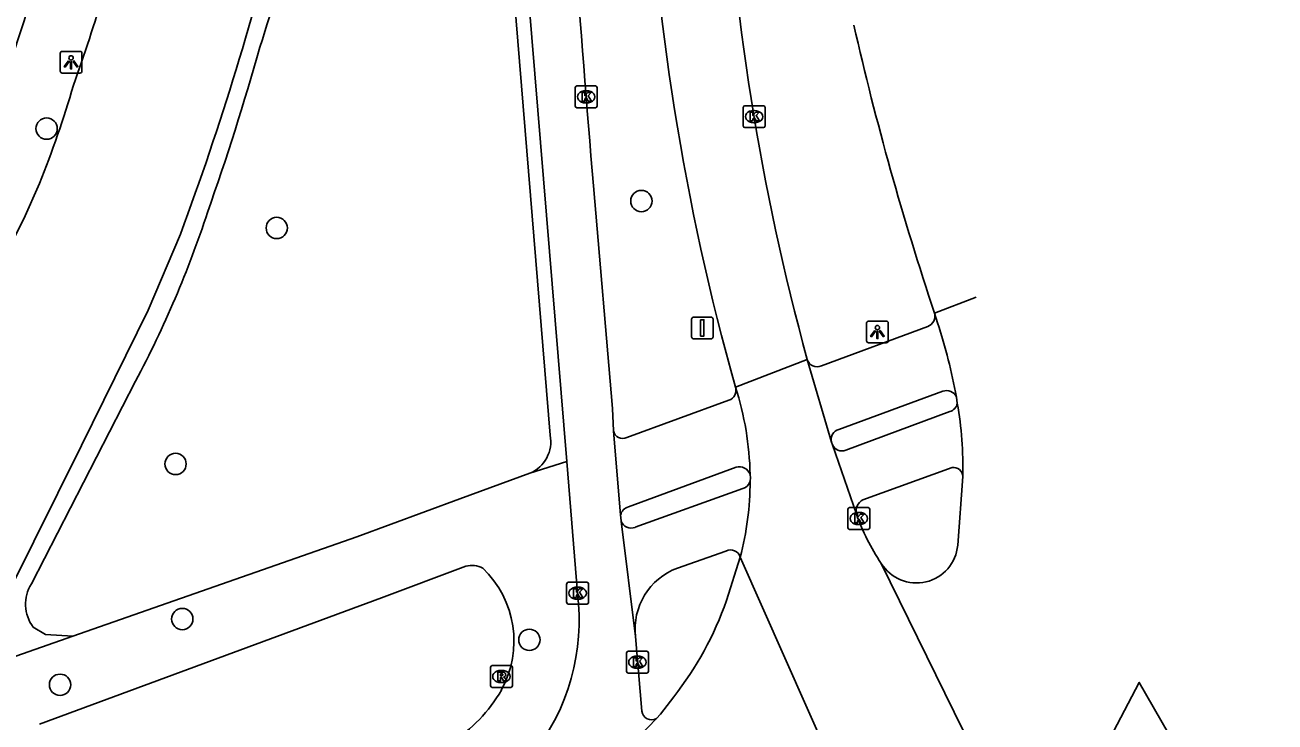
# Model space of a CAD drawing. Extents: x 160356 to 161355, y 381727 to 382845.
# Drawn here: x 161297.3 to 161354.7, y 382254.5 to 382286.4 of the extents above; entities that cross this region are included whole.
import ezdxf

# ---------------------------------------------------------------- set-up
doc = ezdxf.new("R2010")
doc.units = 0
for name, color, linetype in [('IMGEO_Boom', 7, 'Continuous'), ('IMGEO_Dek', 7, 'Continuous'), ('IMGEO_Fietspad_gesloten', 7, 'Continuous'), ('IMGEO_Fietspad_open', 7, 'Continuous'), ('IMGEO_Kolk', 7, 'Continuous'), ('IMGEO_Lichtpunt', 7, 'Continuous'), ('IMGEO_Rijbaan_lokaal_gesloten', 7, 'Continuous'), ('IMGEO_Rijbaan_lokaal_open', 7, 'Continuous'), ('IMGEO_Rioolput', 7, 'Continuous'), ('IMGEO_Verkeersbordpaal', 7, 'Continuous'), ('IMGEO_Voetpad_open', 7, 'Continuous')]:
    doc.layers.add(name, color=color, linetype=linetype)

msp = doc.modelspace()

# ---------------------------------------------------------------- linework, layer by layer
at = {"layer": 'IMGEO_Boom'}
for centre in [(161298.332, 382281.698), (161325.604, 382278.377), (161308.887, 382277.142), (161304.244, 382266.322), (161304.553, 382259.214), (161320.468, 382258.26), (161298.952, 382256.198)]:
    msp.add_circle(centre, 0.489, dxfattribs=at)
at = {"layer": 'IMGEO_Dek'}
msp.add_lwpolyline([(161337.23, 382223.692), (161353.175, 382241.705), (161354.656, 382245.44), (161351.174, 382251.517), (161348.429, 382256.307), (161340.032, 382240.283), (161339.798, 382239.837), (161334.618, 382229.952), (161333.598, 382228.005), (161333.389, 382227.605), (161334.21, 382226.769), (161337.23, 382223.692)], dxfattribs=at)
at = {"layer": 'IMGEO_Fietspad_gesloten'}
for points in [[(161322.18, 382266.442), (161320.188, 382290.699), (161319.95, 382294.602), (161319.771, 382298.34), (161319.579, 382303.861), (161316.294, 382395.637)], [(161324.332, 382267.842), (161324.272, 382268.873), (161323.411, 382279.071)], [(161324.651, 382263.978), (161324.332, 382267.842)], [(161322.18, 382266.442), (161322.676, 382260.402)], [(161324.674, 382263.697), (161324.66, 382263.867), (161324.651, 382263.978)], [(161325.334, 382258.407), (161324.674, 382263.697)], [(161325.62, 382254.989), (161325.334, 382258.407)]]:
    msp.add_lwpolyline(points, dxfattribs=at)
for centre, radius, start, end in [((161892.924, 382328.511), 571.655, 182.74709, 184.96146), ((161312.765, 382259.176), 9.987, 321.80055, 7.05224), ((161326.075, 382255.054), 0.46, 188.06924, 298.93595)]:
    msp.add_arc(centre, radius, start, end, dxfattribs=at)
at = {"layer": 'IMGEO_Fietspad_open'}
for points in [[(161334.972, 382266.952), (161339.74, 382268.726)], [(161339.852, 382266.159), (161335.762, 382264.676)], [(161325.319, 382263.418), (161330.261, 382265.192)], [(161329.482, 382262.331), (161327.253, 382261.55)]]:
    msp.add_lwpolyline(points, dxfattribs=at)
for centre, radius, start, end in [((161339.611, 382269.196), 0.488, 285.31181, 349.09339), ((161334.799, 382267.404), 0.484, 205.32639, 290.90894), ((161339.907, 382265.73), 0.433, 3.35763, 97.28629), ((161330.097, 382265.68), 0.515, 288.55612, 343.65711), ((161335.996, 382264.177), 0.551, 115.16636, 196.21044), ((161325.134, 382263.876), 0.494, 201.29573, 291.9217), ((161329.696, 382261.923), 0.461, 15.74012, 117.65236), ((161328.307, 382258.749), 2.992, 110.61889, 186.5677)]:
    msp.add_arc(centre, radius, start, end, dxfattribs=at)
at = {"layer": 'IMGEO_Kolk'}
for p, q in [((161322.571, 382282.731), (161322.571, 382283.583)), ((161322.646, 382283.657), (161323.498, 382283.657)), ((161323.059, 382283.437), (161323.084, 382283.437)), ((161323.572, 382283.583), (161323.572, 382282.731)), ((161323.082, 382282.877), (161323.057, 382282.877)), ((161323.498, 382282.657), (161322.646, 382282.657)), ((161330.273, 382281.822), (161330.273, 382282.674)), ((161330.348, 382282.748), (161331.2, 382282.748)), ((161330.761, 382282.528), (161330.786, 382282.528)), ((161331.274, 382282.674), (161331.274, 382281.822)), ((161331.2, 382281.748), (161330.348, 382281.748)), ((161330.784, 382281.968), (161330.759, 382281.968)), ((161335.074, 382263.396), (161335.074, 382264.248)), ((161335.149, 382264.322), (161336.001, 382264.322)), ((161335.562, 382264.102), (161335.587, 382264.102)), ((161336.075, 382264.248), (161336.075, 382263.396)), ((161335.585, 382263.542), (161335.56, 382263.542)), ((161336.001, 382263.322), (161335.149, 382263.322)), ((161322.178, 382259.975), (161322.178, 382260.827)), ((161322.253, 382260.901), (161323.105, 382260.901)), ((161322.666, 382260.681), (161322.691, 382260.681)), ((161323.179, 382260.827), (161323.179, 382259.975)), ((161322.689, 382260.121), (161322.664, 382260.121)), ((161323.105, 382259.901), (161322.253, 382259.901)), ((161324.922, 382256.808), (161324.922, 382257.66)), ((161324.997, 382257.734), (161325.849, 382257.734)), ((161325.923, 382257.66), (161325.923, 382256.808)), ((161325.41, 382257.514), (161325.435, 382257.514)), ((161325.849, 382256.734), (161324.997, 382256.734)), ((161325.433, 382256.954), (161325.408, 382256.954))]:
    msp.add_line(p, q, dxfattribs=at)
for points in [[(161322.571, 382282.731), (161322.571, 382283.583)], [(161322.646, 382283.657), (161323.498, 382283.657)], [(161323.572, 382283.583), (161323.572, 382282.731)], [(161322.892, 382283.357), (161323.015, 382283.357), (161323.015, 382283.206), (161323.145, 382283.357), (161323.309, 382283.357), (161323.163, 382283.206), (161323.316, 382282.957), (161323.164, 382282.957), (161323.079, 382283.121), (161323.015, 382283.054), (161323.015, 382282.957), (161322.892, 382282.957), (161322.892, 382283.357)], [(161323.498, 382282.657), (161322.646, 382282.657)], [(161330.273, 382281.822), (161330.273, 382282.674)], [(161330.348, 382282.748), (161331.2, 382282.748)], [(161330.594, 382282.448), (161330.717, 382282.448), (161330.717, 382282.297), (161330.847, 382282.448), (161331.011, 382282.448), (161330.865, 382282.297), (161331.018, 382282.048), (161330.866, 382282.048), (161330.781, 382282.212), (161330.717, 382282.145), (161330.717, 382282.048), (161330.594, 382282.048), (161330.594, 382282.448)], [(161331.274, 382282.674), (161331.274, 382281.822)], [(161331.2, 382281.748), (161330.348, 382281.748)], [(161335.074, 382263.396), (161335.074, 382264.248)], [(161335.149, 382264.322), (161336.001, 382264.322)], [(161335.395, 382264.022), (161335.518, 382264.022), (161335.518, 382263.871), (161335.648, 382264.022), (161335.812, 382264.022), (161335.666, 382263.871), (161335.819, 382263.622), (161335.667, 382263.622), (161335.582, 382263.786), (161335.518, 382263.719), (161335.518, 382263.622), (161335.395, 382263.622), (161335.395, 382264.022)], [(161336.075, 382264.248), (161336.075, 382263.396)], [(161336.001, 382263.322), (161335.149, 382263.322)], [(161322.178, 382259.975), (161322.178, 382260.827)], [(161322.253, 382260.901), (161323.105, 382260.901)], [(161322.499, 382260.601), (161322.622, 382260.601), (161322.622, 382260.45), (161322.752, 382260.601), (161322.916, 382260.601), (161322.77, 382260.45), (161322.923, 382260.201), (161322.771, 382260.201), (161322.686, 382260.365), (161322.622, 382260.298), (161322.622, 382260.201), (161322.499, 382260.201), (161322.499, 382260.601)], [(161323.179, 382260.827), (161323.179, 382259.975)], [(161323.105, 382259.901), (161322.253, 382259.901)], [(161324.922, 382256.808), (161324.922, 382257.66)], [(161324.997, 382257.734), (161325.849, 382257.734)], [(161325.923, 382257.66), (161325.923, 382256.808)], [(161325.243, 382257.434), (161325.366, 382257.434), (161325.366, 382257.283), (161325.496, 382257.434), (161325.66, 382257.434), (161325.514, 382257.283), (161325.667, 382257.034), (161325.515, 382257.034), (161325.43, 382257.198), (161325.366, 382257.131), (161325.366, 382257.034), (161325.243, 382257.034), (161325.243, 382257.434)], [(161325.849, 382256.734), (161324.997, 382256.734)]]:
    msp.add_lwpolyline(points, dxfattribs=at)
for centre, start, end in [((161322.648, 382283.581), 91.55205, 178.44795), ((161322.648, 382283.581), 91.55205, 178.44795), ((161323.496, 382283.581), 1.55205, 88.44795), ((161323.496, 382283.581), 1.55205, 88.44795), ((161322.648, 382282.733), 181.55205, 268.44795), ((161322.648, 382282.733), 181.55205, 268.44795), ((161323.496, 382282.733), 271.55205, 358.44795), ((161323.496, 382282.733), 271.55205, 358.44795), ((161330.35, 382282.672), 91.55205, 178.44795), ((161330.35, 382282.672), 91.55205, 178.44795), ((161331.198, 382282.672), 1.55205, 88.44795), ((161331.198, 382282.672), 1.55205, 88.44795), ((161330.35, 382281.824), 181.55205, 268.44795), ((161330.35, 382281.824), 181.55205, 268.44795), ((161331.198, 382281.824), 271.55205, 358.44795), ((161331.198, 382281.824), 271.55205, 358.44795), ((161335.151, 382264.246), 91.55205, 178.44795), ((161335.151, 382264.246), 91.55205, 178.44795), ((161335.999, 382264.246), 1.55205, 88.44795), ((161335.999, 382264.246), 1.55205, 88.44795), ((161335.151, 382263.398), 181.55205, 268.44795), ((161335.151, 382263.398), 181.55205, 268.44795), ((161335.999, 382263.398), 271.55205, 358.44795), ((161335.999, 382263.398), 271.55205, 358.44795), ((161322.255, 382260.825), 91.55205, 178.44795), ((161322.255, 382260.825), 91.55205, 178.44795), ((161323.103, 382260.825), 1.55205, 88.44795), ((161323.103, 382260.825), 1.55205, 88.44795), ((161322.255, 382259.977), 181.55205, 268.44795), ((161322.255, 382259.977), 181.55205, 268.44795), ((161323.103, 382259.977), 271.55205, 358.44795), ((161323.103, 382259.977), 271.55205, 358.44795), ((161324.999, 382257.658), 91.55205, 178.44795), ((161324.999, 382257.658), 91.55205, 178.44795), ((161325.847, 382257.658), 1.55205, 88.44795), ((161325.847, 382257.658), 1.55205, 88.44795), ((161324.999, 382256.81), 181.55205, 268.44795), ((161324.999, 382256.81), 181.55205, 268.44795), ((161325.847, 382256.81), 271.55205, 358.44795), ((161325.847, 382256.81), 271.55205, 358.44795)]:
    msp.add_arc(centre, 0.0765, start, end, dxfattribs=at)
for centre, major_axis, ratio, start_param, end_param in [((161323.058, 382283.157), (-0.387, 0.002), 0.722429, 4.712389, 7.853982), ((161323.083, 382283.157), (-0.39, 0.002), 0.717154, 1.570796, 4.712389), ((161330.76, 382282.248), (-0.387, 0.002), 0.722429, 4.712389, 7.853982), ((161330.785, 382282.248), (-0.39, 0.002), 0.717154, 1.570796, 4.712389), ((161335.561, 382263.822), (-0.387, 0.002), 0.722429, 4.712389, 7.853982), ((161335.586, 382263.822), (-0.39, 0.002), 0.717154, 1.570796, 4.712389), ((161322.665, 382260.401), (-0.387, 0.002), 0.722429, 4.712389, 7.853982), ((161322.69, 382260.401), (-0.39, 0.002), 0.717154, 1.570796, 4.712389), ((161325.409, 382257.234), (-0.387, 0.002), 0.722429, 4.712389, 7.853982), ((161325.434, 382257.234), (-0.39, 0.002), 0.717154, 1.570796, 4.712389)]:
    msp.add_ellipse(centre, major_axis=major_axis, ratio=ratio, start_param=start_param, end_param=end_param, dxfattribs=at)
at = {"layer": 'IMGEO_Lichtpunt'}
for p, q in [((161298.958, 382285.145), (161298.958, 382284.338)), ((161298.958, 382285.145), (161298.958, 382284.338)), ((161299.86, 382285.24), (161299.052, 382285.24)), ((161299.86, 382285.24), (161299.052, 382285.24)), ((161299.954, 382284.338), (161299.954, 382285.145)), ((161299.954, 382284.338), (161299.954, 382285.145)), ((161299.052, 382284.244), (161299.86, 382284.244)), ((161299.052, 382284.244), (161299.86, 382284.244)), ((161335.928, 382272.78), (161335.928, 382271.973)), ((161335.928, 382272.78), (161335.928, 382271.973)), ((161336.83, 382272.875), (161336.022, 382272.875)), ((161336.83, 382272.875), (161336.022, 382272.875)), ((161336.924, 382271.973), (161336.924, 382272.78)), ((161336.924, 382271.973), (161336.924, 382272.78)), ((161336.022, 382271.879), (161336.83, 382271.879)), ((161336.022, 382271.879), (161336.83, 382271.879))]:
    msp.add_line(p, q, dxfattribs=at)
for points in [[(161299.332, 382284.809), (161299.371, 382284.781), (161299.183, 382284.519), (161299.145, 382284.546), (161299.332, 382284.809)], [(161299.434, 382284.761), (161299.481, 382284.761), (161299.481, 382284.439), (161299.434, 382284.439), (161299.434, 382284.761)], [(161299.544, 382284.781), (161299.582, 382284.808), (161299.769, 382284.546), (161299.73, 382284.518), (161299.544, 382284.781)], [(161336.302, 382272.444), (161336.341, 382272.416), (161336.153, 382272.154), (161336.115, 382272.181), (161336.302, 382272.444)], [(161336.404, 382272.396), (161336.451, 382272.396), (161336.451, 382272.074), (161336.404, 382272.074), (161336.404, 382272.396)], [(161336.514, 382272.416), (161336.552, 382272.443), (161336.739, 382272.181), (161336.7, 382272.153), (161336.514, 382272.416)]]:
    msp.add_lwpolyline(points, dxfattribs=at)
for centre in [(161299.457, 382284.943), (161336.427, 382272.578)]:
    msp.add_circle(centre, 0.0994, dxfattribs=at)
for centre, start, end in [((161299.052, 382285.145), 90, 180), ((161299.052, 382285.145), 90, 180), ((161299.86, 382285.145), 0, 90), ((161299.86, 382285.145), 0, 90), ((161299.052, 382284.338), 180, 270), ((161299.052, 382284.338), 180, 270), ((161299.86, 382284.338), 270, 0), ((161299.86, 382284.338), 270, 360), ((161336.022, 382272.78), 90, 180), ((161336.022, 382272.78), 90, 180), ((161336.83, 382272.78), 0, 90), ((161336.83, 382272.78), 0, 90), ((161336.022, 382271.973), 180, 270), ((161336.022, 382271.973), 180, 270), ((161336.83, 382271.973), 270, 0), ((161336.83, 382271.973), 270, 360)]:
    msp.add_arc(centre, 0.0946, start, end, dxfattribs=at)
at = {"layer": 'IMGEO_Rijbaan_lokaal_gesloten'}
for points in [[(161339.045, 382273.242), (161340.949, 382273.977)], [(161339.045, 382273.242), (161339.187, 382272.789)], [(161329.92, 382269.843), (161333.21, 382271.108)], [(161333.21, 382271.108), (161334.316, 382267.328)], [(161340.047, 382269.392), (161340.09, 382269.104)], [(161334.316, 382267.328), (161334.362, 382267.197)], [(161334.362, 382267.197), (161335.467, 382264.023)], [(161330.591, 382265.535), (161330.602, 382265.684), (161330.589, 382265.833)], [(161340.339, 382265.755), (161340.11, 382262.593)], [(161330.139, 382262.048), (161329.504, 382260.058)], [(161334.235, 382252.82), (161330.139, 382262.048)], [(161336.601, 382261.767), (161343.701, 382247.284)], [(161348.429, 382256.307), (161343.701, 382247.284)], [(161327.085, 382255.647), (161326.488, 382254.848), (161326.298, 382254.651)], [(161326.298, 382254.651), (161323.559, 382251.803)]]:
    msp.add_lwpolyline(points, dxfattribs=at)
for centre, radius, start, end in [((161435.824, 382299.756), 110.048, 182.19086, 195.77248), ((161440.724, 382300.52), 111.464, 182.70723, 195.29967), ((161470.153, 382317.094), 138.247, 192.80713, 198.49378), ((161313.37, 382264.446), 27.132, 10.50421, 17.90932), ((161316.601, 382265.56), 13.991, 1.11761, 17.82557), ((161323.47, 382266.185), 16.874, 358.54123, 9.96307), ((161316.607, 382265.575), 13.984, 345.39206, 359.83645), ((161344.843, 382267.323), 9.94, 199.39016, 213.9835), ((161338.217, 382262.767), 1.901, 211.74664, 354.74532), ((161315.128, 382265.073), 15.225, 321.75019, 340.76893)]:
    msp.add_arc(centre, radius, start, end, dxfattribs=at)
at = {"layer": 'IMGEO_Rijbaan_lokaal_open'}
for points in [[(161287.277, 382257.645), (161297.281, 382277.56), (161298, 382279.175)], [(161304.47, 382276.859), (161302.986, 382273.37), (161299.939, 382267.177), (161296.663, 382260.584), (161294.592, 382256.707)]]:
    msp.add_lwpolyline(points, dxfattribs=at)
for centre, radius, start, end in [((161221.346, 382311.549), 83.034, 340.39365, 346.62153), ((161180.908, 382322.847), 131.842, 339.58531, 346.51329), ((161250.845, 382298.072), 50.801, 338.1617, 343.54926)]:
    msp.add_arc(centre, radius, start, end, dxfattribs=at)
at = {"layer": 'IMGEO_Rioolput'}
for p, q in [((161318.761, 382257.078), (161319.613, 382257.078)), ((161318.686, 382256.152), (161318.686, 382257.004)), ((161319.174, 382256.858), (161319.199, 382256.858)), ((161319.687, 382257.004), (161319.687, 382256.152)), ((161319.613, 382256.078), (161318.761, 382256.078)), ((161319.197, 382256.298), (161319.172, 382256.298))]:
    msp.add_line(p, q, dxfattribs=at)
for points in [[(161318.761, 382257.078), (161319.613, 382257.078)], [(161318.686, 382256.152), (161318.686, 382257.004)], [(161319.275, 382256.776), (161319.023, 382256.778), (161319.023, 382256.378)], [(161319.023, 382256.378), (161319.147, 382256.378), (161319.147, 382256.54), (161319.158, 382256.54)], [(161319.201, 382256.697), (161319.147, 382256.697), (161319.147, 382256.616)], [(161319.147, 382256.616), (161319.199, 382256.616)], [(161319.205, 382256.511), (161319.276, 382256.378), (161319.416, 382256.378), (161319.351, 382256.504)], [(161319.687, 382257.004), (161319.687, 382256.152)], [(161319.613, 382256.078), (161318.761, 382256.078)]]:
    msp.add_lwpolyline(points, dxfattribs=at)
for centre, radius, start, end in [((161318.763, 382257.002), 0.0765, 91.55205, 178.44795), ((161318.763, 382257.002), 0.0765, 91.55205, 178.44795), ((161319.611, 382257.002), 0.0765, 1.55205, 88.44795), ((161319.611, 382257.002), 0.0765, 1.55205, 88.44795), ((161319.157, 382256.487), 0.0533, 26.02933, 88.69889), ((161319.183, 382256.805), 0.19, 274.7715, 282.96867), ((161319.207, 382256.601), 0.0964, 77.00612, 93.18647), ((161319.221, 382256.658), 0.0378, 276.66336, 79.67722), ((161319.274, 382256.666), 0.109, 350.36119, 89.41601), ((161319.272, 382256.666), 0.112, 277.58423, 350.98172), ((161319.256, 382256.451), 0.108, 29.51342, 73.79051), ((161318.763, 382256.154), 0.0765, 181.55205, 268.44795), ((161318.763, 382256.154), 0.0765, 181.55205, 268.44795), ((161319.611, 382256.154), 0.0765, 271.55205, 358.44795), ((161319.611, 382256.154), 0.0765, 271.55205, 358.44795)]:
    msp.add_arc(centre, radius, start, end, dxfattribs=at)
for centre, major_axis, ratio, start_param, end_param in [((161319.173, 382256.578), (-0.387, 0.002), 0.722429, 4.712389, 7.853982), ((161319.198, 382256.578), (-0.39, 0.002), 0.717154, 1.570796, 4.712389)]:
    msp.add_ellipse(centre, major_axis=major_axis, ratio=ratio, start_param=start_param, end_param=end_param, dxfattribs=at)
at = {"layer": 'IMGEO_Verkeersbordpaal'}
for p, q in [((161327.902, 382272.158), (161327.902, 382272.958)), ((161327.902, 382272.958), (161327.902, 382272.158)), ((161328.002, 382273.058), (161328.792, 382273.058)), ((161328.792, 382273.058), (161328.002, 382273.058)), ((161328.892, 382272.958), (161328.892, 382272.158)), ((161328.892, 382272.158), (161328.892, 382272.958)), ((161328.792, 382272.058), (161328.002, 382272.058)), ((161328.002, 382272.058), (161328.792, 382272.058))]:
    msp.add_line(p, q, dxfattribs=at)
msp.add_lwpolyline([(161328.322, 382272.933), (161328.472, 382272.933), (161328.472, 382272.183), (161328.322, 382272.183), (161328.322, 382272.933)], dxfattribs=at)
for centre, start, end in [((161328.002, 382272.958), 90, 180), ((161328.002, 382272.958), 90, 180), ((161328.792, 382272.958), 0, 90), ((161328.792, 382272.958), 360, 90), ((161328.002, 382272.158), 180, 270), ((161328.002, 382272.158), 180, 270), ((161328.792, 382272.158), 270, 0), ((161328.792, 382272.158), 270, 0)]:
    msp.add_arc(centre, 0.1, start, end, dxfattribs=at)
at = {"layer": 'IMGEO_Voetpad_open'}
for points in [[(161315.724, 382393.755), (161318.911, 382303.837), (161319.103, 382298.321), (161319.292, 382294.513), (161319.526, 382290.746), (161321.423, 382267.645)], [(161338.732, 382272.623), (161333.856, 382270.825)], [(161297.634, 382260.826), (161302.413, 382270.118)], [(161324.941, 382267.539), (161329.62, 382269.242)], [(161339.431, 382269.654), (161334.658, 382267.909)], [(161320.484, 382265.894), (161322.18, 382266.442)], [(161299.531, 382258.432), (161312.551, 382262.979), (161317.274, 382264.721), (161320.484, 382265.894)], [(161329.943, 382266.171), (161325.006, 382264.354)], [(161298.003, 382254.392), (161313.69, 382260.181), (161317.561, 382261.635)], [(161299.531, 382258.432), (161298.288, 382258.5), (161297.711, 382258.846)], [(161294.592, 382256.707), (161299.531, 382258.432)]]:
    msp.add_lwpolyline(points, dxfattribs=at)
for centre, radius, start, end in [((161250.529, 382304.469), 60.644, 341.70218, 353.12279), ((161232.264, 382307.111), 68.182, 334.05289, 345.84955), ((161195.739, 382316.84), 116.676, 340.4818, 344.38233), ((161259.404, 382293.011), 48.722, 331.97461, 341.88039), ((161338.543, 382273.107), 0.52, 291.3297, 15.02302), ((161333.655, 382271.246), 0.466, 197.21312, 295.4723), ((161329.446, 382269.704), 0.494, 290.64834, 16.29785), ((161339.603, 382269.203), 0.483, 23.06961, 110.84789), ((161319.876, 382267.347), 1.575, 292.70387, 10.88993), ((161324.746, 382267.911), 0.42, 189.42775, 297.66816), ((161334.781, 382267.445), 0.48, 104.89868, 194.13576), ((161330.097, 382265.68), 0.515, 17.33112, 107.42997), ((161325.134, 382263.878), 0.493, 105.01962, 168.27143), ((161317.842, 382260.67), 1.005, 60.97392, 106.26393), ((161315.135, 382258.201), 4.627, 330.98546, 46.34053), ((161299.141, 382259.893), 1.773, 148.24443, 216.20967), ((161313.404, 382259.223), 6.638, 301.47247, 330.52319)]:
    msp.add_arc(centre, radius, start, end, dxfattribs=at)

doc.saveas('drawing.dxf')
